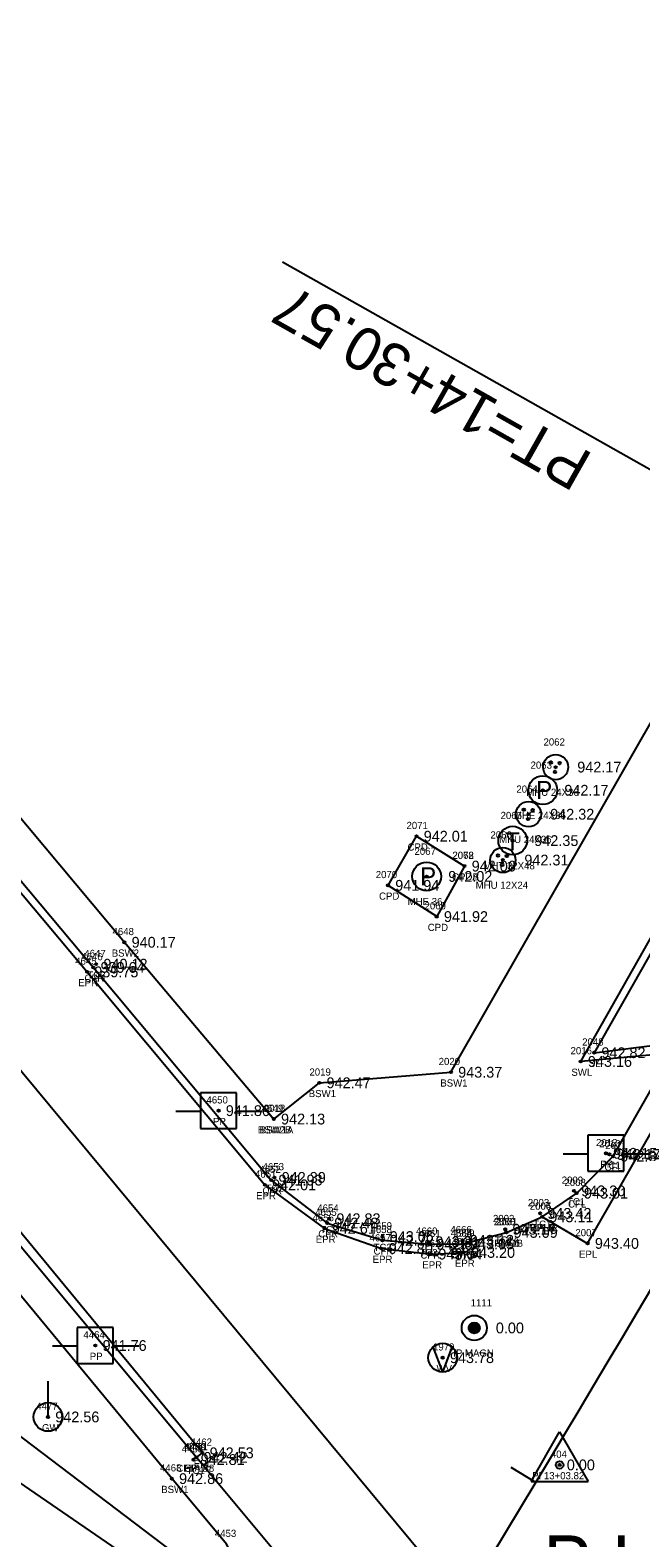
# Model space of a CAD drawing. Extents: x 1575382 to 1578175, y 1099175 to 1101955.
# Drawn here: x 1576503.6 to 1576588.6, y 1099846.2 to 1100056.1 of the extents above; entities that cross this region are included whole.
import ezdxf

# ---------------------------------------------------------------- set-up
doc = ezdxf.new("R2010")
doc.units = 0
for name, color, linetype in [('RD_EX_Bldg', 7, 'Continuous'), ('RD_EX_Conc', 7, 'Continuous'), ('RD_EX_Conc_txCode', 7, 'Continuous'), ('RD_EX_DR_Inlet', 7, 'Continuous'), ('RD_EX_DV_Prop_txCode', 7, 'Continuous'), ('RD_EX_DV_PropPin', 7, 'Continuous'), ('RD_EX_Road', 7, 'Continuous'), ('RD_EX_Road_txCode', 7, 'Continuous'), ('RD_EX_SU_Elec', 7, 'Continuous'), ('RD_EX_SU_Telecom', 7, 'Continuous'), ('RD_EX_TX_Conc_ELEV', 7, 'Continuous'), ('RD_EX_TX_DV_Prop_ELEV', 7, 'Continuous'), ('RD_EX_TX_Road_ELEV', 7, 'Continuous'), ('RD_EX_TX_UT_ELEV', 7, 'Continuous'), ('RD_EX_TX_VEG_ELEV', 7, 'Continuous'), ('RD_EX_UT', 7, 'Continuous'), ('RD_EX_UT_txCode', 7, 'Continuous'), ('RD_EX_VEG', 7, 'Continuous'), ('RD_EX_VEG_txCode', 7, 'Continuous'), ('RD_HC_Cl', 7, 'Continuous'), ('RD_HC_Data', 7, 'Continuous'), ('RD_HC_Data_Tic', 7, 'Continuous'), ('RD_HC_Survey_ELEV', 7, 'Continuous'), ('RD_HC_txCode', 7, 'Continuous'), ('RD_SMD_Locator', 7, 'Continuous')]:
    doc.layers.add(name, color=color, linetype=linetype)

msp = doc.modelspace()

# ---------------------------------------------------------------- linework, layer by layer
at = {"layer": 'RD_EX_Bldg'}
msp.add_lwpolyline([(1576499.68, 1099793.03), (1576528.78, 1099835.6), (1576466.26, 1099878.57), (1576474.14, 1099890.25), (1576442.29, 1099912.31), (1576447.83, 1099920.27), (1576424.78, 1099936.62), (1576381.94, 1099873.95), (1576499.68, 1099793.03)], dxfattribs=at)
at = {"layer": 'RD_EX_Conc'}
msp.add_line((1576563.81, 1099887.1), (1576569.87, 1099888.69), dxfattribs=at)
for points in [[(1576537.53, 1099904.47), (1576543.86, 1099909.52), (1576562.16, 1099910.99), (1576591.51, 1099962.44), (1576615.66, 1100005.02), (1576615.66, 1100005.02), (1576639.95, 1100047.65), (1576665.61, 1100092.87), (1576689.57, 1100135.17), (1576714.68, 1100179.66), (1576738.99, 1100222.53), (1576763.6, 1100265.87), (1576774.84, 1100284.48), (1576788.69, 1100308.17), (1576806.14, 1100353.34), (1576815.02, 1100384.28), (1576820.35, 1100399.92), (1576825.22, 1100406.93), (1576832.15, 1100418.17), (1576835.04, 1100423.11), (1576847.13, 1100416.35), (1576868.44, 1100408.23), (1576872.09, 1100412.69)], [(1576592.25, 1099913.59), (1576580.2, 1099912.49), (1576604.17, 1099954.86), (1576628.85, 1099997.89), (1576628.85, 1099997.89), (1576652.81, 1100040.47), (1576678.28, 1100085.17), (1576702.19, 1100127.32), (1576727.43, 1100172.04), (1576752.1, 1100215.39), (1576776.49, 1100258.76), (1576788, 1100277.34), (1576801.96, 1100301.42), (1576820.18, 1100348.3), (1576829.19, 1100379.59), (1576833.87, 1100393.41), (1576838.32, 1100402.43), (1576861.82, 1100391.11)], [(1576569.87, 1099888.69), (1576574.84, 1099890.86), (1576574.84, 1099890.86), (1576579.65, 1099894.15), (1576584.72, 1099899.29), (1576592.68, 1099913.3), (1576613.45, 1099949.72), (1576638.02, 1099992.78), (1576638.02, 1099992.78), (1576662.6, 1100036.05), (1576687.14, 1100079.44), (1576711.91, 1100122.93), (1576736.42, 1100166.35), (1576761.24, 1100209.96), (1576785.67, 1100253.17), (1576809.57, 1100296.25), (1576834.31, 1100340.56), (1576852.46, 1100373.22), (1576852.46, 1100373.22), (1576859.24, 1100385.1)], [(1576260.63, 1100235.68), (1576292.32, 1100197.24), (1576324.7, 1100158.41), (1576356.89, 1100119.84), (1576388.53, 1100081.75), (1576417.29, 1100048.58), (1576453.09, 1100005.48), (1576485.23, 1099966.78), (1576516.75, 1099929.08), (1576537.53, 1099904.47)], [(1576386.83, 1100076.47), (1576417.24, 1100039.86), (1576448.62, 1100001.94), (1576480.86, 1099963.28), (1576512.43, 1099925.58), (1576537.17, 1099895.97), (1576544.94, 1099889.99), (1576552.63, 1099887.59), (1576559.14, 1099887.04), (1576563.8, 1099887.09)], [(1576564.04, 1099939.69), (1576560.18, 1099932.66), (1576553.41, 1099937.01), (1576557.37, 1099943.85), (1576564.04, 1099939.69)], [(1576541.7, 1099839.21), (1576538.6, 1099843.13), (1576526.76, 1099857.36), (1576526.76, 1099857.36), (1576487.52, 1099904.47), (1576466.73, 1099929.4)], [(1576533.76, 1099826.85), (1576535.2, 1099832.1), (1576534.68, 1099838.03), (1576530.96, 1099845.29), (1576523.35, 1099854.41), (1576494.71, 1099889.1)]]:
    msp.add_lwpolyline(points, dxfattribs=at)
at = {"layer": 'RD_EX_DR_Inlet'}
for centre, radius in [((1576576.72, 1099953.47), 1.75), ((1576576.05, 1099954.1), 0.175), ((1576577.28, 1099954.03), 0.175), ((1576576.63, 1099952.8), 0.175), ((1576572.95, 1099946.91), 1.75), ((1576572.29, 1099947.54), 0.175), ((1576573.51, 1099947.47), 0.175), ((1576572.86, 1099946.25), 0.175), ((1576569.37, 1099940.53), 1.75), ((1576568.7, 1099941.16), 0.175), ((1576569.93, 1099941.09), 0.175), ((1576569.28, 1099939.87), 0.175)]:
    msp.add_circle(centre, radius, dxfattribs=at)
at = {"layer": 'RD_EX_DV_PropPin'}
for p, q in [((1576564.77, 1099874.96), (1576564.77, 1099875.81)), ((1576564.8, 1099874.91), (1576564.8, 1099875.86)), ((1576564.84, 1099874.87), (1576564.84, 1099875.9)), ((1576564.87, 1099874.84), (1576564.87, 1099875.94)), ((1576564.91, 1099874.81), (1576564.91, 1099875.97)), ((1576564.94, 1099874.78), (1576564.94, 1099876)), ((1576564.98, 1099874.75), (1576564.98, 1099876.02)), ((1576565.01, 1099874.73), (1576565.01, 1099876.04)), ((1576565.05, 1099874.71), (1576565.05, 1099876.06)), ((1576565.08, 1099874.7), (1576565.08, 1099876.08)), ((1576565.12, 1099874.68), (1576565.12, 1099876.1)), ((1576565.15, 1099874.67), (1576565.15, 1099876.11)), ((1576565.19, 1099874.66), (1576565.19, 1099876.12)), ((1576565.22, 1099874.65), (1576565.22, 1099876.13)), ((1576565.26, 1099874.64), (1576565.26, 1099876.14)), ((1576565.29, 1099874.63), (1576565.29, 1099876.14)), ((1576565.33, 1099874.63), (1576565.33, 1099876.15)), ((1576565.36, 1099874.63), (1576565.36, 1099876.15)), ((1576565.4, 1099874.63), (1576565.4, 1099876.15)), ((1576565.43, 1099874.63), (1576565.43, 1099876.15)), ((1576565.47, 1099874.63), (1576565.47, 1099876.15)), ((1576565.5, 1099874.63), (1576565.5, 1099876.14)), ((1576565.54, 1099874.64), (1576565.54, 1099876.14)), ((1576565.57, 1099874.65), (1576565.57, 1099876.13)), ((1576565.61, 1099874.66), (1576565.61, 1099876.12)), ((1576565.64, 1099874.67), (1576565.64, 1099876.11)), ((1576565.68, 1099874.68), (1576565.68, 1099876.1)), ((1576565.71, 1099874.7), (1576565.71, 1099876.08)), ((1576565.75, 1099874.71), (1576565.75, 1099876.06)), ((1576565.78, 1099874.73), (1576565.78, 1099876.04)), ((1576565.82, 1099874.75), (1576565.82, 1099876.02)), ((1576565.85, 1099874.78), (1576565.85, 1099876)), ((1576565.89, 1099874.81), (1576565.89, 1099875.97)), ((1576565.92, 1099874.84), (1576565.92, 1099875.94)), ((1576565.96, 1099874.87), (1576565.96, 1099875.9)), ((1576565.99, 1099874.91), (1576565.99, 1099875.86)), ((1576566.03, 1099874.96), (1576566.03, 1099875.81)), ((1576564.66, 1099875.19), (1576564.66, 1099875.58)), ((1576564.7, 1099875.09), (1576564.7, 1099875.69)), ((1576564.73, 1099875.02), (1576564.73, 1099875.76)), ((1576566.06, 1099875.02), (1576566.06, 1099875.76)), ((1576566.1, 1099875.09), (1576566.1, 1099875.69)), ((1576566.13, 1099875.19), (1576566.13, 1099875.58))]:
    msp.add_line(p, q, dxfattribs=at)
for radius in [1.75, 0.761]:
    msp.add_circle((1576565.4, 1099875.39), radius, dxfattribs=at)
at = {"layer": 'RD_EX_Road'}
for points in [[(1576574.84, 1099890.86), (1576581.17, 1099887.16), (1576595.39, 1099911.97), (1576615.87, 1099948.17), (1576640.56, 1099991.4), (1576640.56, 1099991.4), (1576664.88, 1100034.19), (1576689.84, 1100078.06), (1576714.22, 1100121.19), (1576739.08, 1100164.66), (1576764.15, 1100209.11), (1576788.31, 1100251.8), (1576812.15, 1100294.46), (1576837.06, 1100339.37), (1576855.38, 1100371.53), (1576853.98, 1100372.48), (1576862.98, 1100388.86), (1576865.16, 1100391.95), (1576873.15, 1100402.8), (1576877.45, 1100410.32)], [(1576256.11, 1100232.37), (1576288, 1100193.74), (1576320.42, 1100155.1), (1576352.59, 1100116.23), (1576384.18, 1100078.33), (1576416.49, 1100039.38), (1576447.98, 1100001.18), (1576479.99, 1099962.6), (1576511.56, 1099924.96), (1576536.28, 1099895.31), (1576544.58, 1099889.25), (1576552.5, 1099886.45), (1576559.41, 1099885.67), (1576563.94, 1099885.9), (1576563.8, 1099887.09)], [(1576526.76, 1099857.36), (1576527.6, 1099858), (1576488.54, 1099905.39), (1576460.88, 1099939.06), (1576418.27, 1099989.97), (1576392.95, 1100020.59), (1576359.55, 1100060.38), (1576328.02, 1100097.72), (1576316.02, 1100112.1), (1576316.51, 1100112.71), (1576297.48, 1100135.6), (1576269.79, 1100169.04), (1576232.76, 1100213.96)]]:
    msp.add_lwpolyline(points, dxfattribs=at)
at = {"layer": 'RD_EX_SU_Elec'}
for centre in [(1576574.93, 1099950.25), (1576558.78, 1099938.25)]:
    msp.add_circle(centre, 2, dxfattribs=at)
at = {"layer": 'RD_EX_SU_Telecom'}
msp.add_circle((1576570.75, 1099943.24), 2, dxfattribs=at)
at = {"layer": 'RD_EX_UT'}
for p, q in [((1576532.34, 1099908.14), (1576527.34, 1099908.14)), ((1576527.34, 1099908.14), (1576527.34, 1099903.14)), ((1576532.34, 1099903.14), (1576532.34, 1099908.14)), ((1576523.91, 1099905.58), (1576527.38, 1099905.58)), ((1576532.27, 1099905.58), (1576535.91, 1099905.58)), ((1576527.34, 1099903.14), (1576532.34, 1099903.14)), ((1576586.2, 1099902.21), (1576581.2, 1099902.21)), ((1576581.2, 1099902.21), (1576581.2, 1099897.21)), ((1576586.2, 1099897.21), (1576586.2, 1099902.21)), ((1576577.77, 1099899.64), (1576581.24, 1099899.64)), ((1576586.13, 1099899.64), (1576589.77, 1099899.64)), ((1576581.2, 1099897.21), (1576586.2, 1099897.21)), ((1576515.2, 1099875.45), (1576510.2, 1099875.45)), ((1576510.2, 1099875.45), (1576510.2, 1099870.45)), ((1576515.2, 1099870.45), (1576515.2, 1099875.45)), ((1576506.77, 1099872.89), (1576510.24, 1099872.89)), ((1576515.13, 1099872.89), (1576518.77, 1099872.89)), ((1576561.01, 1099869.25), (1576559.7, 1099872.74)), ((1576561.01, 1099869.25), (1576562.33, 1099872.7)), ((1576510.2, 1099870.45), (1576515.2, 1099870.45)), ((1576506.13, 1099863), (1576506.13, 1099868))]:
    msp.add_line(p, q, dxfattribs=at)
for centre in [(1576561.01, 1099871.25), (1576506.13, 1099863)]:
    msp.add_circle(centre, 2, dxfattribs=at)
at = {"layer": 'RD_EX_VEG'}
msp.add_line((1576528.26, 1099840.59), (1576496.12, 1099864.96), dxfattribs=at)
msp.add_lwpolyline([(1576857.29, 1100385.56), (1576853.73, 1100387.58), (1576857.14, 1100393.16), (1576838.52, 1100401.59), (1576823.14, 1100348.95), (1576803.69, 1100301.63), (1576767.36, 1100240.36), (1576582.08, 1099913.71), (1576591.59, 1099914.9), (1576857.29, 1100385.56)], dxfattribs=at)
at = {"layer": 'RD_HC_Cl'}
msp.add_line((1576563.81, 1099837.07), (1576243.36, 1100223.24), dxfattribs=at)
msp.add_arc((1572261.26, 1102442.63), 5030, 327.62438, 330.51249, dxfattribs=at)
at = {"layer": 'RD_HC_Data'}
for p, q in [((1576639.69, 1099966.69), (1576538.75, 1100023.77)), ((1576573.3, 1099854.03), (1576577.27, 1099860.91)), ((1576577.27, 1099860.91), (1576581.24, 1099854.03)), ((1576573.3, 1099854.03), (1576581.24, 1099854.03))]:
    msp.add_line(p, q, dxfattribs=at)
msp.add_circle((1576577.27, 1099856.32), 0.529, dxfattribs=at)
at = {"layer": 'RD_HC_Data_Tic'}
msp.add_line((1576573.95, 1099853.88), (1576570.52, 1099855.94), dxfattribs=at)
at = {"layer": 'RD_SMD_Locator'}
for centre in [(1576576.72, 1099953.47), (1576574.93, 1099950.25), (1576572.95, 1099946.91), (1576557.37, 1099943.85), (1576570.75, 1099943.24), (1576564.04, 1099939.69), (1576564.04, 1099939.69), (1576569.37, 1099940.53), (1576553.41, 1099937.01), (1576558.78, 1099938.25), (1576560.18, 1099932.66), (1576516.75, 1099929.08), (1576512.83, 1099926.03), (1576511.56, 1099924.96), (1576512.43, 1099925.58), (1576582.08, 1099913.71), (1576580.2, 1099912.49), (1576543.86, 1099909.52), (1576562.16, 1099910.99), (1576529.85, 1099905.64), (1576537.53, 1099904.47), (1576537.53, 1099904.47), (1576583.71, 1099899.7), (1576584.19, 1099899.55), (1576584.72, 1099899.29), (1576536.28, 1099895.31), (1576537.17, 1099895.97), (1576537.62, 1099896.34), (1576579.27, 1099894.47), (1576579.65, 1099894.15), (1576545.23, 1099890.59), (1576574.56, 1099891.34), (1576574.84, 1099890.86), (1576574.84, 1099890.86), (1576574.84, 1099890.86), (1576544.58, 1099889.25), (1576544.94, 1099889.99), (1576569.71, 1099889.13), (1576569.87, 1099888.69), (1576569.87, 1099888.69), (1576552.5, 1099886.45), (1576552.63, 1099887.59), (1576552.64, 1099888.11), (1576559.01, 1099887.38), (1576559.14, 1099887.04), (1576563.78, 1099887.59), (1576563.8, 1099887.09), (1576563.8, 1099887.09), (1576563.81, 1099887.1), (1576581.17, 1099887.16), (1576559.41, 1099885.67), (1576563.94, 1099885.9), (1576565.4, 1099875.39), (1576512.71, 1099872.94), (1576561.01, 1099871.25), (1576506.13, 1099863), (1576526.35, 1099857.06), (1576526.76, 1099857.36), (1576526.76, 1099857.36), (1576526.76, 1099857.36), (1576527.6, 1099858), (1576577.27, 1099856.32), (1576523.35, 1099854.41)]:
    msp.add_circle(centre, 0.15, dxfattribs=at)

# ---------------------------------------------------------------- texts
at = {"layer": 'RD_EX_Conc_txCode'}
for s, p in [('2071', (1576555.98, 1099944.85)), ('CPD', (1576556.12, 1099941.85)), ('2068', (1576562.35, 1099940.69)), ('2072', (1576562.37, 1099940.69)), ('2070', (1576551.7, 1099938.01)), ('CPDA', (1576562.3, 1099937.69)), ('CPDB', (1576562.32, 1099937.69)), ('CPD', (1576552.16, 1099935.01)), ('2069', (1576558.49, 1099933.66)), ('4648', (1576515.1, 1099930.08)), ('CPD', (1576558.93, 1099930.66)), ('4646', (1576510.75, 1099926.58)), ('4647', (1576511.18, 1099927.03)), ('BSW2', (1576514.99, 1099927.08)), ('CFR', (1576511.2, 1099923.58)), ('TC2', (1576511.59, 1099924.03)), ('2016', (1576578.79, 1099913.49)), ('2019', (1576542.48, 1099910.52)), ('2020', (1576560.45, 1099911.99)), ('SWL', (1576578.91, 1099910.49)), ('BSW1', (1576560.68, 1099908.99)), ('BSW1', (1576542.38, 1099907.52)), ('4649', (1576535.87, 1099905.47)), ('2018', (1576536.14, 1099905.47)), ('BSW2B', (1576535.29, 1099902.47)), ('BSW1A', (1576535.56, 1099902.47)), ('2010', (1576582.77, 1099900.55)), ('2011', (1576583.62, 1099900.29)), ('4652', (1576535.51, 1099896.97)), ('4653', (1576535.97, 1099897.34)), ('TC1', (1576583.23, 1099897.55)), ('CFL', (1576583.52, 1099897.29)), ('CFR', (1576535.94, 1099893.97)), ('TC2', (1576536.38, 1099894.34)), ('2009', (1576577.56, 1099895.47)), ('2008', (1576577.94, 1099895.15)), ('4654', (1576543.57, 1099891.59)), ('2003', (1576572.85, 1099892.34)), ('2004', (1576573.14, 1099891.86)), ('2005', (1576573.14, 1099891.86)), ('TC1', (1576578.3, 1099892.47)), ('CFL', (1576578.44, 1099892.15)), ('4655', (1576543.29, 1099890.99)), ('2002', (1576568, 1099890.13)), ('2000', (1576568.12, 1099889.69)), ('2001', (1576568.44, 1099889.69)), ('CFR', (1576543.71, 1099887.99)), ('TC2', (1576543.98, 1099888.59)), ('4658', (1576550.97, 1099888.59)), ('4659', (1576550.99, 1099889.11)), ('4660', (1576557.3, 1099888.38)), ('4661', (1576557.75, 1099888.04)), ('4666', (1576562.08, 1099888.59)), ('4665', (1576562.12, 1099888.09)), ('1999', (1576562.46, 1099888.1)), ('CFLA 42', (1576571.77, 1099888.86)), ('CFLB', (1576573.17, 1099888.86)), ('TC1', (1576573.6, 1099889.34)), ('TC2', (1576551.4, 1099886.11)), ('CFR', (1576551.4, 1099885.59)), ('TC2', (1576557.77, 1099885.38)), ('TC2B', (1576562.07, 1099885.59)), ('CFLA 6', (1576567.21, 1099886.69)), ('TC1A', (1576568.26, 1099887.13)), ('SW1B', (1576568.39, 1099886.69)), ('CFR', (1576557.91, 1099885.04)), ('CFRB', (1576562.1, 1099885.09)), ('SW1A', (1576562.31, 1099885.1)), ('4458', (1576524.72, 1099858.06)), ('4460', (1576525.07, 1099858.36)), ('4459', (1576525.13, 1099858.36)), ('4463', (1576521.7, 1099855.41)), ('CFLA 18', (1576523.96, 1099855.36)), ('CFLB', (1576525.08, 1099855.36)), ('TC1', (1576525.39, 1099855.06)), ('BSW1', (1576521.87, 1099852.41)), ('4453', (1576529.33, 1099846.29))]:
    msp.add_text(s, height=1, dxfattribs=at).set_placement(p)
at = {"layer": 'RD_EX_DV_Prop_txCode'}
for s, p in [('1111', (1576564.9, 1099878.39)), ('IP MAGN', (1576562.48, 1099871.39))]:
    msp.add_text(s, height=1, dxfattribs=at).set_placement(p)
at = {"layer": 'RD_EX_Road_txCode'}
for s, p in [('4645', (1576509.91, 1099925.96)), ('EPR', (1576510.33, 1099922.96)), ('4651', (1576534.91, 1099896.31)), ('EPR', (1576535.06, 1099893.31)), ('2006', (1576573.11, 1099891.86)), ('4656', (1576542.91, 1099890.25)), ('4657', (1576550.84, 1099887.45)), ('4664', (1576562.12, 1099888.09)), ('EPLA', (1576573.15, 1099888.86)), ('2007', (1576579.46, 1099888.16)), ('EPR', (1576543.36, 1099887.25)), ('4662', (1576557.73, 1099886.67)), ('4663', (1576562.26, 1099886.9)), ('EPR', (1576551.27, 1099884.45)), ('EPR', (1576558.18, 1099883.67)), ('EPRB', (1576562.1, 1099885.09)), ('EPR', (1576562.71, 1099883.9)), ('EPL', (1576579.97, 1099885.16)), ('4461', (1576525.39, 1099858.36)), ('4462', (1576525.95, 1099859)), ('EPL', (1576526.4, 1099856)), ('EPLA', (1576525.07, 1099855.36))]:
    msp.add_text(s, height=1, dxfattribs=at).set_placement(p)
at = {"layer": 'RD_EX_SU_Elec'}
for p in [(1576574.01, 1099949.03), (1576557.87, 1099937.03)]:
    msp.add_text('P', height=2.5, dxfattribs=at).set_placement(p)
at = {"layer": 'RD_EX_SU_Telecom'}
msp.add_text('T', height=2.5, dxfattribs=at).set_placement((1576569.69, 1099941.87))
at = {"layer": 'RD_EX_TX_Conc_ELEV'}
for s, p in [('942.01', (1576558.37, 1099943.1)), ('942.06', (1576565.04, 1099938.94)), ('942.06', (1576565.04, 1099938.94)), ('941.94', (1576554.41, 1099936.26)), ('941.92', (1576561.18, 1099931.91)), ('940.17', (1576517.75, 1099928.33)), ('939.64', (1576513.43, 1099924.83)), ('940.12', (1576513.83, 1099925.28)), ('943.37', (1576563.16, 1099910.24)), ('943.16', (1576581.2, 1099911.74)), ('942.47', (1576544.86, 1099908.77)), ('942.13', (1576538.53, 1099903.72)), ('942.13', (1576538.53, 1099903.72)), ('943.17', (1576585.19, 1099898.8)), ('942.84', (1576585.72, 1099898.54)), ('942.39', (1576538.62, 1099895.59)), ('941.93', (1576538.17, 1099895.22)), ('943.30', (1576580.27, 1099893.72)), ('943.01', (1576580.65, 1099893.4)), ('942.48', (1576545.94, 1099889.24)), ('942.83', (1576546.23, 1099889.84)), ('943.42', (1576575.56, 1099890.59)), ('943.11', (1576575.84, 1099890.11)), ('943.11', (1576575.84, 1099890.11)), ('943.06', (1576553.64, 1099887.36)), ('943.17', (1576570.71, 1099888.38)), ('943.09', (1576570.87, 1099887.94)), ('943.09', (1576570.87, 1099887.94)), ('942.72', (1576553.63, 1099886.84)), ('943.31', (1576560.01, 1099886.63)), ('942.84', (1576560.14, 1099886.29)), ('943.12', (1576564.78, 1099886.84)), ('943.06', (1576564.8, 1099886.34)), ('943.05', (1576564.81, 1099886.35)), ('942.81', (1576527.35, 1099856.31)), ('942.42', (1576527.76, 1099856.61)), ('942.42', (1576527.76, 1099856.61)), ('942.86', (1576524.35, 1099853.66))]:
    msp.add_text(s, height=1.5, dxfattribs=at).set_placement(p)
at = {"layer": 'RD_EX_TX_DV_Prop_ELEV'}
msp.add_text('0.00', height=1.5, dxfattribs=at).set_placement((1576568.4, 1099874.64))
at = {"layer": 'RD_EX_TX_Road_ELEV'}
for s, p in [('939.75', (1576512.56, 1099924.21)), ('942.01', (1576537.28, 1099894.56)), ('943.11', (1576575.84, 1099890.11)), ('942.61', (1576545.58, 1099888.5)), ('942.80', (1576553.5, 1099885.7)), ('943.04', (1576560.41, 1099884.92)), ('943.06', (1576564.8, 1099886.34)), ('943.20', (1576564.94, 1099885.15)), ('943.40', (1576582.17, 1099886.41)), ('942.42', (1576527.76, 1099856.61)), ('942.53', (1576528.6, 1099857.25))]:
    msp.add_text(s, height=1.5, dxfattribs=at).set_placement(p)
at = {"layer": 'RD_EX_TX_UT_ELEV'}
for s, p in [('942.17', (1576579.72, 1099952.72)), ('942.17', (1576577.93, 1099949.5)), ('942.32', (1576575.95, 1099946.16)), ('942.35', (1576573.75, 1099942.49)), ('942.31', (1576572.37, 1099939.78)), ('942.02', (1576561.78, 1099937.5)), ('943.78', (1576562.01, 1099870.5)), ('942.56', (1576507.13, 1099862.25))]:
    msp.add_text(s, height=1.5, dxfattribs=at).set_placement(p)
at = {"layer": 'RD_EX_TX_VEG_ELEV'}
msp.add_text('942.82', height=1.5, dxfattribs=at).set_placement((1576583.08, 1099912.96))
at = {"layer": 'RD_EX_UT_txCode'}
for s, p in [('2062', (1576575.03, 1099956.47)), ('2063', (1576573.23, 1099953.25)), ('2064', (1576571.26, 1099949.91)), ('MHU 24X36', (1576572.64, 1099949.47)), ('2065', (1576569.06, 1099946.24)), ('MHE 24X36', (1576570.91, 1099946.25)), ('2066', (1576567.65, 1099943.53)), ('MHU 24X36', (1576568.87, 1099942.91)), ('2067', (1576557.09, 1099941.25)), ('MHT 32X48', (1576566.68, 1099939.24)), ('MHU 12X24', (1576565.6, 1099936.53)), ('MHE 36', (1576556.14, 1099934.25)), ('4650', (1576528.16, 1099906.64)), ('PP', (1576529.07, 1099903.64)), ('2012', (1576582.33, 1099900.7)), ('PP', (1576582.93, 1099897.7)), ('4464', (1576511.05, 1099873.94)), ('PP', (1576511.93, 1099870.94)), ('1979', (1576559.66, 1099872.25)), ('WV', (1576560.15, 1099869.25)), ('4477', (1576504.5, 1099864)), ('GW', (1576505.29, 1099861))]:
    msp.add_text(s, height=1, dxfattribs=at).set_placement(p)
at = {"layer": 'RD_EX_VEG_txCode'}
for s, p in [('2048', (1576580.41, 1099914.71)), ('SL', (1576581.32, 1099911.71))]:
    msp.add_text(s, height=1, dxfattribs=at).set_placement(p)
at = {"layer": 'RD_HC_Data'}
msp.add_text('PT=14+30.57', height=6, rotation=150.5125, dxfattribs=at).set_placement((1576582.12, 1099996.95))
msp.add_text('P.I. = 13+03.82', height=7.5, dxfattribs=at).set_placement((1576575, 1099839))
at = {"layer": 'RD_HC_Survey_ELEV'}
for s, p in [('941.86', (1576530.85, 1099904.89)), ('943.15', (1576584.71, 1099898.95)), ('941.76', (1576513.71, 1099872.19)), ('0.00', (1576578.27, 1099855.57))]:
    msp.add_text(s, height=1.5, dxfattribs=at).set_placement(p)
at = {"layer": 'RD_HC_txCode'}
for s, p in [('404', (1576576.05, 1099857.32)), ('PI 13+03.82', (1576573.45, 1099854.32))]:
    msp.add_text(s, height=1, dxfattribs=at).set_placement(p)

doc.saveas('drawing.dxf')
